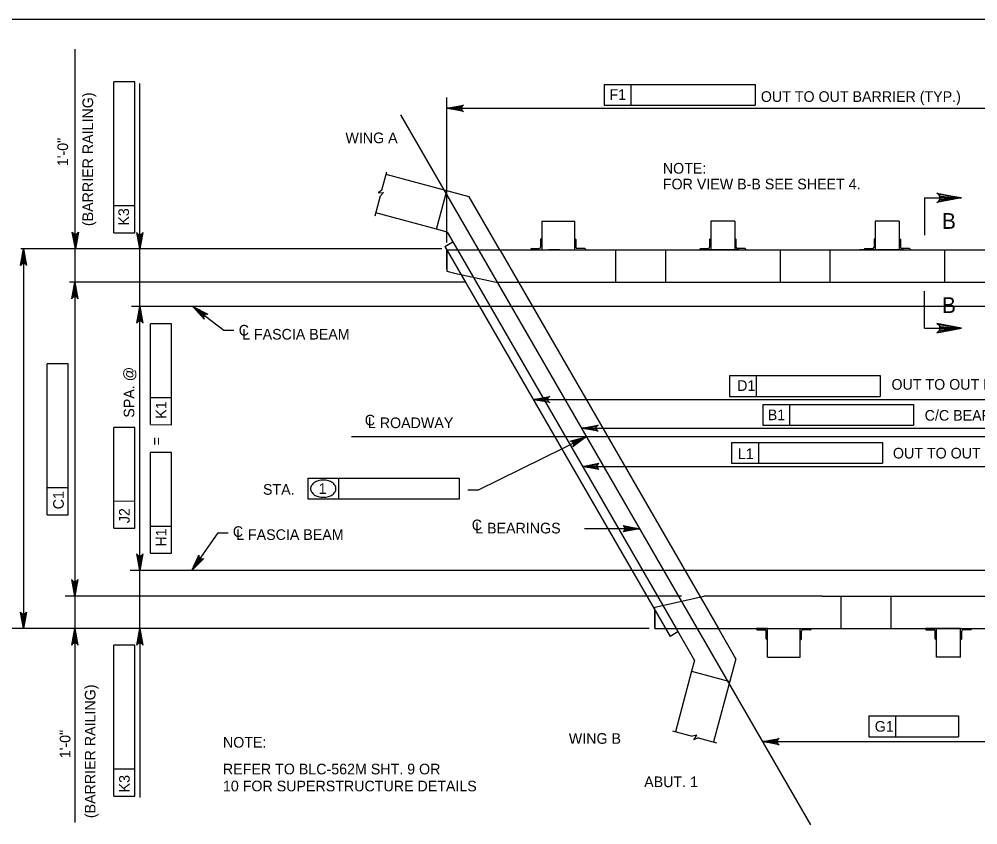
# Model space of a CAD drawing. Extents: x 638263 to 640391, y 293683 to 298655.
# Drawn here: x 638494.1 to 638764.4, y 294035.4 to 294262.5 of the extents above; entities that cross this region are included whole.
import ezdxf

# ---------------------------------------------------------------- set-up
doc = ezdxf.new("R2010")
doc.units = 0
for name, color, linetype in [('2', 7, 'Continuous'), ('3', 7, 'Continuous'), ('4', 7, 'Continuous')]:
    doc.layers.add(name, color=color, linetype=linetype)

msp = doc.modelspace()

# ---------------------------------------------------------------- linework, layer by layer
at = {"layer": '2'}
for p, q in [((638475.46, 294262.46), (639261.46, 294262.46)), ((638621.01, 294212.37), (638597.58, 294218.65)), ((638611.77, 294203.28), (638614.66, 294214.08)), ((638629.64, 294197.43), (638621.01, 294212.37)), ((638749.33, 294212.09), (638749.33, 294201.6)), ((638749.33, 294212.09), (638759.81, 294212.09)), ((638611.77, 294203.28), (638594.69, 294207.86)), ((638614.79, 294202.47), (638611.77, 294203.28)), ((638641.46, 294205.52), (638650.7, 294205.52)), ((638641.46, 294205.52), (638641.46, 294197.43)), ((638650.7, 294205.52), (638650.7, 294197.43)), ((638695.85, 294205.52), (638689.13, 294205.52)), ((638689.13, 294205.52), (638689.13, 294197.43)), ((638695.85, 294205.52), (638695.85, 294197.43)), ((638742.22, 294205.52), (638735.49, 294205.52)), ((638735.49, 294205.52), (638735.49, 294197.43)), ((638742.22, 294205.52), (638742.22, 294197.43)), ((638614.79, 294202.47), (638617.7, 294197.43)), ((638614.17, 294198.38), (638616.41, 294199.67)), ((638614.17, 294198.38), (638677.64, 294088.45)), ((638641.1, 294200.34), (638641.1, 294198.15)), ((638641.28, 294200.52), (638641.46, 294200.52)), ((638641.46, 294200.52), (638641.46, 294197.43)), ((638650.88, 294200.52), (638650.7, 294200.52)), ((638650.7, 294200.52), (638650.7, 294197.43)), ((638651.06, 294200.34), (638651.06, 294198.15)), ((638688.76, 294200.34), (638688.76, 294198.15)), ((638688.95, 294200.52), (638689.13, 294200.52)), ((638689.13, 294200.52), (638689.13, 294197.43)), ((638696.04, 294200.52), (638695.85, 294200.52)), ((638695.85, 294200.52), (638695.85, 294197.43)), ((638696.22, 294200.34), (638696.22, 294198.15)), ((638735.13, 294200.34), (638735.13, 294198.15)), ((638735.31, 294200.52), (638735.49, 294200.52)), ((638735.49, 294200.52), (638735.49, 294197.43)), ((638742.4, 294200.52), (638742.22, 294200.52)), ((638742.22, 294200.52), (638742.22, 294197.43)), ((638742.58, 294200.34), (638742.58, 294198.15)), ((638614.72, 294197.43), (638819.35, 294197.43)), ((638614.72, 294197.43), (638614.72, 294191.4)), ((638614.72, 294192.04), (638614.72, 294197.43)), ((638617.7, 294197.43), (638679.32, 294090.7)), ((638629.64, 294197.43), (638691.26, 294090.7)), ((638638.37, 294197.61), (638638.37, 294197.43)), ((638638.55, 294197.79), (638640.74, 294197.79)), ((638641.46, 294197.43), (638650.7, 294197.43)), ((638646.46, 294197.43), (638643.37, 294197.43)), ((638650.7, 294197.43), (638653.79, 294197.43)), ((638653.61, 294197.79), (638651.43, 294197.79)), ((638653.79, 294197.61), (638653.79, 294197.43)), ((638662.25, 294197.43), (638662.25, 294188.31)), ((638676.32, 294197.43), (638676.32, 294188.31)), ((638686.04, 294197.61), (638686.04, 294197.43)), ((638689.13, 294197.43), (638686.04, 294197.43)), ((638686.22, 294197.79), (638688.4, 294197.79)), ((638697.11, 294197.43), (638687.87, 294197.43)), ((638695.85, 294197.43), (638689.13, 294197.43)), ((638695.85, 294197.43), (638698.95, 294197.43)), ((638698.76, 294197.79), (638696.58, 294197.79)), ((638698.95, 294197.61), (638698.95, 294197.43)), ((638708.66, 294197.43), (638708.66, 294188.31)), ((638722.68, 294197.43), (638722.69, 294188.31)), ((638734.24, 294197.43), (638731.15, 294197.43)), ((638732.4, 294197.61), (638732.4, 294197.43)), ((638735.49, 294197.43), (638732.4, 294197.43)), ((638732.58, 294197.79), (638734.76, 294197.79)), ((638743.47, 294197.43), (638734.24, 294197.43)), ((638742.22, 294197.43), (638735.49, 294197.43)), ((638742.22, 294197.43), (638745.31, 294197.43)), ((638745.13, 294197.79), (638742.95, 294197.79)), ((638743.47, 294197.43), (638746.56, 294197.43)), ((638745.31, 294197.61), (638745.31, 294197.43)), ((638755.02, 294197.43), (638755.02, 294188.31)), ((638614.72, 294191.4), (638616.89, 294190.91)), ((638616.89, 294190.91), (638628.57, 294188.31)), ((638628.57, 294188.31), (638805.49, 294188.31)), ((638749.33, 294175.36), (638749.33, 294185.84)), ((638749.33, 294175.36), (638759.81, 294175.36)), ((638675.53, 294097.22), (638687.2, 294099.82)), ((638720.51, 294099.82), (638687.2, 294099.82)), ((638720.51, 294099.82), (638866.31, 294099.82)), ((638725.89, 294090.7), (638725.89, 294099.82)), ((638739.96, 294090.7), (638739.96, 294099.82)), ((638673.35, 294096.73), (638675.53, 294097.22)), ((638673.35, 294090.7), (638673.35, 294096.73)), ((638673.35, 294095.87), (638673.35, 294090.7)), ((638673.35, 294090.7), (638877.99, 294090.7)), ((638679.87, 294089.75), (638677.64, 294088.45)), ((638679.32, 294090.7), (638684.5, 294081.72)), ((638696.19, 294082.16), (638691.26, 294090.7)), ((638702.01, 294090.52), (638702.01, 294090.7)), ((638705.1, 294090.7), (638702.01, 294090.7)), ((638702.19, 294090.34), (638704.37, 294090.34)), ((638704.74, 294087.79), (638704.74, 294089.97)), ((638705.1, 294090.7), (638714.34, 294090.7)), ((638705.1, 294087.61), (638705.1, 294090.7)), ((638705.1, 294082.61), (638705.1, 294090.7)), ((638714.34, 294090.7), (638717.43, 294090.7)), ((638714.34, 294087.61), (638714.34, 294090.7)), ((638714.34, 294082.61), (638714.34, 294090.7)), ((638714.7, 294087.79), (638714.7, 294089.97)), ((638717.25, 294090.34), (638715.06, 294090.34)), ((638717.43, 294090.52), (638717.43, 294090.7)), ((638749.67, 294090.52), (638749.67, 294090.7)), ((638752.76, 294090.7), (638749.67, 294090.7)), ((638749.85, 294090.34), (638752.04, 294090.34)), ((638752.4, 294087.79), (638752.4, 294089.97)), ((638759.49, 294090.7), (638752.76, 294090.7)), ((638752.76, 294087.61), (638752.76, 294090.7)), ((638752.76, 294082.61), (638752.76, 294090.7)), ((638759.49, 294087.61), (638759.49, 294090.7)), ((638759.49, 294090.7), (638762.58, 294090.7)), ((638759.49, 294082.61), (638759.49, 294090.7)), ((638759.85, 294087.79), (638759.85, 294089.97)), ((638762.4, 294090.34), (638760.22, 294090.34)), ((638762.58, 294090.52), (638762.58, 294090.7)), ((638704.92, 294087.61), (638705.1, 294087.61)), ((638714.52, 294087.61), (638714.34, 294087.61)), ((638752.58, 294087.61), (638752.76, 294087.61)), ((638759.67, 294087.61), (638759.49, 294087.61)), ((638684.5, 294081.72), (638683.69, 294078.7)), ((638696.19, 294082.16), (638689.91, 294058.73)), ((638705.1, 294082.61), (638714.34, 294082.61)), ((638759.49, 294082.61), (638752.76, 294082.61)), ((638683.69, 294078.7), (638679.12, 294061.62)), ((638683.69, 294078.7), (638694.49, 294075.81))]:
    msp.add_line(p, q, dxfattribs=at)
for points in [[(638759.81, 294212.09), (638752.82, 294210.78), (638753.36, 294211.15), (638753.64, 294211.62), (638753.72, 294212.09), (638753.64, 294212.56), (638753.36, 294213.03), (638752.82, 294213.4), (638759.81, 294212.09), (638753.36, 294213.03), (638753.64, 294212.56), (638759.81, 294212.09), (638753.72, 294212.09), (638753.64, 294211.62), (638759.81, 294212.09), (638753.36, 294211.15)], [(638759.81, 294175.36), (638752.82, 294176.67), (638753.36, 294176.3), (638753.64, 294175.83), (638753.72, 294175.36), (638753.64, 294174.89), (638753.36, 294174.42), (638752.82, 294174.05), (638759.81, 294175.36), (638753.36, 294174.42), (638753.64, 294174.89), (638759.81, 294175.36), (638753.72, 294175.36), (638753.64, 294175.83), (638759.81, 294175.36), (638753.36, 294176.3)]]:
    msp.add_lwpolyline(points, dxfattribs=at)
for centre, radius, start, end in [((638640.74, 294198.15), 0.364, 270, 359.9984), ((638641.28, 294200.34), 0.182, 90, 179.9984), ((638650.88, 294200.34), 0.182, 0.0016, 90), ((638651.43, 294198.15), 0.364, 180.0016, 270), ((638688.4, 294198.15), 0.364, 270, 359.9984), ((638688.95, 294200.34), 0.182, 90, 179.9984), ((638696.04, 294200.34), 0.182, 0.0016, 90), ((638696.58, 294198.15), 0.364, 180.0016, 270), ((638734.76, 294198.15), 0.364, 270, 359.9984), ((638735.31, 294200.34), 0.182, 90, 179.9984), ((638742.4, 294200.34), 0.182, 0.0016, 90), ((638742.95, 294198.15), 0.364, 180.0016, 270), ((638638.55, 294197.61), 0.182, 90, 179.9984), ((638653.61, 294197.61), 0.182, 0.0016, 90), ((638686.22, 294197.61), 0.182, 90, 179.9984), ((638698.76, 294197.61), 0.182, 0.0016, 90), ((638732.58, 294197.61), 0.182, 90, 179.9984), ((638745.13, 294197.61), 0.182, 0.0016, 90), ((638702.19, 294090.52), 0.182, 180.0016, 270), ((638704.37, 294089.97), 0.364, 0.0016, 90), ((638715.06, 294089.97), 0.364, 90, 179.9984), ((638717.25, 294090.52), 0.182, 270, 359.9984), ((638749.85, 294090.52), 0.182, 180.0016, 270), ((638752.04, 294089.97), 0.364, 0.0016, 90), ((638760.22, 294089.97), 0.364, 90, 179.9984), ((638762.4, 294090.52), 0.182, 270, 359.9984), ((638704.92, 294087.79), 0.182, 180.0016, 270), ((638714.52, 294087.79), 0.182, 270, 359.9984), ((638752.58, 294087.79), 0.182, 180.0016, 270), ((638759.67, 294087.79), 0.182, 270, 359.9984)]:
    msp.add_arc(centre, radius, start, end, dxfattribs=at)
at = {"layer": '3'}
for p, q in [((638601.68, 294235.51), (638717.23, 294035.38)), ((638596.41, 294214.29), (638597.78, 294219.42)), ((638596.41, 294214.29), (638595.36, 294213.51)), ((638594.46, 294207.02), (638595.96, 294212.62)), ((638595.36, 294213.51), (638596.85, 294213.6)), ((638596.85, 294213.6), (638595.96, 294212.62)), ((638678.28, 294061.85), (638683.88, 294060.34)), ((638685.17, 294060.63), (638683.88, 294060.34)), ((638684.35, 294059.38), (638685.17, 294060.63)), ((638685.55, 294059.9), (638684.35, 294059.38)), ((638685.55, 294059.9), (638690.68, 294058.52))]:
    msp.add_line(p, q, dxfattribs=at)
at = {"layer": '4'}
for p, q in [((638509.84, 294253.99), (638509.84, 294036.06)), ((638526.76, 294244.79), (638520.85, 294244.8)), ((638520.85, 294209.84), (638520.85, 294244.8)), ((638526.76, 294202.27), (638526.76, 294244.79)), ((638528.17, 294203.36), (638528.17, 294244.36)), ((638659.06, 294244.09), (638666.62, 294244.09)), ((638659.06, 294244.09), (638659.06, 294238.19)), ((638666.62, 294244.09), (638666.62, 294238.19)), ((638666.62, 294244.09), (638701.58, 294244.09)), ((638701.58, 294244.09), (638701.58, 294238.19)), ((638614.72, 294199.54), (638614.72, 294240.36)), ((638614.72, 294237.34), (638819.35, 294237.34)), ((638659.06, 294238.19), (638701.58, 294238.19)), ((638520.85, 294202.28), (638520.85, 294209.84)), ((638526.76, 294209.83), (638520.85, 294209.84)), ((638528.17, 294200.53), (638528.17, 294203.36)), ((638520.85, 294202.28), (638526.76, 294202.27)), ((638613.28, 294197.69), (638494.65, 294197.69)), ((638495.38, 294197.69), (638495.38, 294091.4)), ((638528.17, 294090.7), (638528.17, 294197.69)), ((638620.08, 294188.31), (638508.36, 294188.31)), ((638826.19, 294181.46), (638525.77, 294181.46)), ((638543.12, 294181.46), (638551.81, 294174.77)), ((638537.12, 294176.57), (638531.21, 294176.57)), ((638531.21, 294155.73), (638531.21, 294176.57)), ((638537.12, 294148.16), (638537.12, 294176.57)), ((638551.81, 294174.77), (638554.65, 294174.77)), ((638507.95, 294165.28), (638502.05, 294165.28)), ((638502.05, 294130.32), (638502.05, 294165.28)), ((638507.95, 294122.76), (638507.95, 294165.28)), ((638694.36, 294162.01), (638701.92, 294162.01)), ((638694.36, 294162.01), (638694.36, 294156.1)), ((638701.92, 294162.01), (638701.92, 294156.1)), ((638701.92, 294162.01), (638736.88, 294162.01)), ((638736.88, 294162.01), (638736.88, 294156.1)), ((638537.12, 294155.72), (638531.21, 294155.73)), ((638531.21, 294148.17), (638531.21, 294155.73)), ((638639.07, 294155.25), (638840.72, 294155.25)), ((638694.36, 294156.1), (638736.88, 294156.1)), ((638703.74, 294153.88), (638746.26, 294153.88)), ((638703.74, 294153.88), (638703.74, 294147.98)), ((638711.3, 294153.88), (638711.3, 294147.98)), ((638746.26, 294153.88), (638746.26, 294147.98)), ((638526.76, 294147.4), (638520.85, 294147.4)), ((638520.85, 294126.56), (638520.85, 294147.4)), ((638526.76, 294118.99), (638526.76, 294147.4)), ((638531.21, 294148.17), (638537.12, 294148.16)), ((638652.67, 294147.2), (638836.42, 294147.2)), ((638703.74, 294147.98), (638746.26, 294147.98)), ((638587.79, 294144.82), (638889.34, 294144.82)), ((638623.45, 294129.73), (638654.03, 294144.77)), ((638694.99, 294143.17), (638702.55, 294143.17)), ((638694.99, 294143.17), (638694.99, 294137.27)), ((638702.55, 294143.17), (638702.55, 294137.27)), ((638702.55, 294143.17), (638737.51, 294143.17)), ((638737.51, 294143.17), (638737.51, 294137.27)), ((638537.12, 294140.34), (638531.21, 294140.35)), ((638531.21, 294119.5), (638531.21, 294140.35)), ((638537.12, 294111.93), (638537.12, 294140.34)), ((638652.93, 294136.42), (638848.61, 294136.42)), ((638694.99, 294137.27), (638737.51, 294137.27)), ((638575.64, 294127.18), (638575.64, 294133.08)), ((638575.64, 294133.08), (638583.21, 294133.08)), ((638583.21, 294133.08), (638618.16, 294133.08)), ((638584.29, 294127.18), (638584.29, 294133.08)), ((638618.16, 294133.08), (638618.16, 294127.18)), ((638502.05, 294122.76), (638502.05, 294130.32)), ((638507.95, 294130.32), (638502.05, 294130.32)), ((638623.45, 294129.73), (638620.62, 294129.73)), ((638520.85, 294119), (638520.85, 294126.56)), ((638526.76, 294126.55), (638520.85, 294126.56)), ((638618.16, 294127.18), (638575.64, 294127.18)), ((638502.05, 294122.76), (638507.95, 294122.76)), ((638531.21, 294111.94), (638531.21, 294119.5)), ((638537.12, 294119.5), (638531.21, 294119.5)), ((638520.85, 294119), (638526.76, 294118.99)), ((638542.83, 294107.1), (638550.26, 294117.72)), ((638550.26, 294117.72), (638553.09, 294117.72)), ((638669.04, 294118.85), (638653.53, 294118.85)), ((638531.21, 294111.94), (638537.12, 294111.93)), ((638867.19, 294107.1), (638525.47, 294107.1)), ((638680.82, 294099.82), (638507.11, 294099.82)), ((638671.79, 294090.7), (638492, 294090.7)), ((638528.17, 294087.87), (638528.17, 294085.03)), ((638526.76, 294086.01), (638520.85, 294086.02)), ((638520.85, 294051.06), (638520.85, 294086.02)), ((638526.76, 294043.49), (638526.76, 294086.01)), ((638528.17, 294085.03), (638528.17, 294043.08)), ((638733.66, 294066.08), (638741.22, 294066.08)), ((638733.66, 294066.08), (638733.66, 294060.18)), ((638741.22, 294066.08), (638741.22, 294060.18)), ((638741.22, 294066.08), (638758.98, 294066.08)), ((638758.98, 294066.08), (638758.98, 294060.18)), ((638733.66, 294060.18), (638758.98, 294060.18)), ((638703.7, 294058.82), (638887.45, 294058.82)), ((638520.85, 294043.5), (638520.85, 294051.06)), ((638526.76, 294051.05), (638520.85, 294051.06)), ((638520.85, 294043.5), (638526.76, 294043.49))]:
    msp.add_line(p, q, dxfattribs=at)
for points in [[(638614.72, 294237.34), (638619.38, 294238.21), (638619.02, 294237.96), (638618.84, 294237.65), (638618.78, 294237.34), (638618.84, 294237.02), (638619.02, 294236.71), (638619.38, 294236.46), (638614.72, 294237.34), (638619.02, 294236.71), (638618.84, 294237.02), (638614.72, 294237.34), (638618.78, 294237.34), (638618.84, 294237.65), (638614.72, 294237.34), (638619.02, 294237.96)], [(638509.99, 294197.77), (638509.12, 294202.43), (638509.37, 294202.07), (638509.68, 294201.88), (638509.99, 294201.83), (638510.31, 294201.88), (638510.62, 294202.07), (638510.87, 294202.43), (638509.99, 294197.77), (638510.62, 294202.07), (638510.31, 294201.88), (638509.99, 294197.77), (638509.99, 294201.83), (638509.68, 294201.88), (638509.99, 294197.77), (638509.37, 294202.07)], [(638528.17, 294197.69), (638527.3, 294202.35), (638527.55, 294202), (638527.86, 294201.81), (638528.17, 294201.76), (638528.48, 294201.81), (638528.8, 294202), (638529.04, 294202.35), (638528.17, 294197.69), (638528.8, 294202), (638528.48, 294201.81), (638528.17, 294197.69), (638528.17, 294201.76), (638527.86, 294201.81), (638528.17, 294197.69), (638527.55, 294202)], [(638495.38, 294197.69), (638496.26, 294193.03), (638496.01, 294193.39), (638495.7, 294193.58), (638495.38, 294193.63), (638495.07, 294193.58), (638494.76, 294193.39), (638494.51, 294193.03), (638495.38, 294197.69), (638494.76, 294193.39), (638495.07, 294193.58), (638495.38, 294197.69), (638495.38, 294193.63), (638495.7, 294193.58), (638495.38, 294197.69), (638496.01, 294193.39)], [(638509.84, 294188.31), (638510.71, 294183.65), (638510.46, 294184), (638510.15, 294184.19), (638509.84, 294184.24), (638509.53, 294184.19), (638509.21, 294184), (638508.97, 294183.65), (638509.84, 294188.31), (638509.21, 294184), (638509.53, 294184.19), (638509.84, 294188.31), (638509.84, 294184.24), (638510.15, 294184.19), (638509.84, 294188.31), (638510.46, 294184)], [(638528.17, 294181.46), (638529.04, 294176.8), (638528.8, 294177.15), (638528.48, 294177.34), (638528.17, 294177.39), (638527.86, 294177.34), (638527.55, 294177.15), (638527.3, 294176.8), (638528.17, 294181.46), (638527.55, 294177.15), (638527.86, 294177.34), (638528.17, 294181.46), (638528.17, 294177.39), (638528.48, 294177.34), (638528.17, 294181.46), (638528.8, 294177.15)], [(638543.12, 294181.46), (638547.35, 294179.31), (638546.91, 294179.33), (638546.57, 294179.19), (638546.34, 294178.98), (638546.19, 294178.7), (638546.15, 294178.34), (638546.28, 294177.92), (638543.12, 294181.46), (638546.15, 294178.34), (638546.19, 294178.7), (638543.12, 294181.46), (638546.34, 294178.98), (638546.57, 294179.19), (638543.12, 294181.46), (638546.91, 294179.33)], [(638639.07, 294155.25), (638643.73, 294156.13), (638643.37, 294155.88), (638643.19, 294155.57), (638643.13, 294155.25), (638643.19, 294154.94), (638643.37, 294154.63), (638643.73, 294154.38), (638639.07, 294155.25), (638643.37, 294154.63), (638643.19, 294154.94), (638639.07, 294155.25), (638643.13, 294155.25), (638643.19, 294155.57), (638639.07, 294155.25), (638643.37, 294155.88)], [(638652.67, 294147.2), (638657.33, 294148.07), (638656.97, 294147.82), (638656.79, 294147.51), (638656.73, 294147.2), (638656.79, 294146.89), (638656.97, 294146.57), (638657.33, 294146.33), (638652.67, 294147.2), (638656.97, 294146.57), (638656.79, 294146.89), (638652.67, 294147.2), (638656.73, 294147.2), (638656.79, 294147.51), (638652.67, 294147.2), (638656.97, 294147.82)], [(638654.03, 294144.77), (638650.24, 294141.93), (638650.45, 294142.32), (638650.48, 294142.68), (638650.39, 294142.98), (638650.2, 294143.24), (638649.9, 294143.44), (638649.46, 294143.5), (638654.03, 294144.77), (638649.9, 294143.44), (638650.2, 294143.24), (638654.03, 294144.77), (638650.39, 294142.98), (638650.48, 294142.68), (638654.03, 294144.77), (638650.45, 294142.32)], [(638652.93, 294136.42), (638657.59, 294137.29), (638657.23, 294137.05), (638657.04, 294136.73), (638656.99, 294136.42), (638657.04, 294136.11), (638657.23, 294135.8), (638657.59, 294135.55), (638652.93, 294136.42), (638657.23, 294135.8), (638657.04, 294136.11), (638652.93, 294136.42), (638656.99, 294136.42), (638657.04, 294136.73), (638652.93, 294136.42), (638657.23, 294137.05)], [(638669.04, 294118.85), (638664.38, 294117.97), (638664.74, 294118.22), (638664.92, 294118.53), (638664.98, 294118.85), (638664.92, 294119.16), (638664.74, 294119.47), (638664.38, 294119.72), (638669.04, 294118.85), (638664.74, 294119.47), (638664.92, 294119.16), (638669.04, 294118.85), (638664.98, 294118.85), (638664.92, 294118.53), (638669.04, 294118.85), (638664.74, 294118.22)], [(638528.17, 294107.1), (638527.3, 294111.76), (638527.55, 294111.4), (638527.86, 294111.22), (638528.17, 294111.16), (638528.48, 294111.22), (638528.8, 294111.4), (638529.04, 294111.76), (638528.17, 294107.1), (638528.8, 294111.4), (638528.48, 294111.22), (638528.17, 294107.1), (638528.17, 294111.16), (638527.86, 294111.22), (638528.17, 294107.1), (638527.55, 294111.4)], [(638542.83, 294107.1), (638544.79, 294111.42), (638544.79, 294110.98), (638544.94, 294110.65), (638545.16, 294110.43), (638545.45, 294110.3), (638545.81, 294110.27), (638546.22, 294110.42), (638542.83, 294107.1), (638545.81, 294110.27), (638545.45, 294110.3), (638542.83, 294107.1), (638545.16, 294110.43), (638544.94, 294110.65), (638542.83, 294107.1), (638544.79, 294110.98)], [(638509.84, 294099.82), (638508.97, 294104.48), (638509.21, 294104.12), (638509.53, 294103.94), (638509.84, 294103.89), (638510.15, 294103.94), (638510.46, 294104.12), (638510.71, 294104.48), (638509.84, 294099.82), (638510.46, 294104.12), (638510.15, 294103.94), (638509.84, 294099.82), (638509.84, 294103.89), (638509.53, 294103.94), (638509.84, 294099.82), (638509.21, 294104.12)], [(638495.38, 294090.7), (638494.51, 294095.36), (638494.76, 294095), (638495.07, 294094.82), (638495.38, 294094.76), (638495.7, 294094.82), (638496.01, 294095), (638496.26, 294095.36), (638495.38, 294090.7), (638496.01, 294095), (638495.7, 294094.82), (638495.38, 294090.7), (638495.38, 294094.76), (638495.07, 294094.82), (638495.38, 294090.7), (638494.76, 294095)], [(638509.84, 294090.7), (638510.71, 294086.04), (638510.46, 294086.4), (638510.15, 294086.58), (638509.84, 294086.64), (638509.53, 294086.58), (638509.21, 294086.4), (638508.97, 294086.04), (638509.84, 294090.7), (638509.21, 294086.4), (638509.53, 294086.58), (638509.84, 294090.7), (638509.84, 294086.64), (638510.15, 294086.58), (638509.84, 294090.7), (638510.46, 294086.4)], [(638528.17, 294090.7), (638529.04, 294086.04), (638528.8, 294086.4), (638528.48, 294086.58), (638528.17, 294086.64), (638527.86, 294086.58), (638527.55, 294086.4), (638527.3, 294086.04), (638528.17, 294090.7), (638527.55, 294086.4), (638527.86, 294086.58), (638528.17, 294090.7), (638528.17, 294086.64), (638528.48, 294086.58), (638528.17, 294090.7), (638528.8, 294086.4)], [(638703.7, 294058.82), (638708.36, 294059.69), (638708, 294059.44), (638707.81, 294059.13), (638707.76, 294058.82), (638707.81, 294058.51), (638708, 294058.19), (638708.36, 294057.95), (638703.7, 294058.82), (638708, 294058.19), (638707.81, 294058.51), (638703.7, 294058.82), (638707.76, 294058.82), (638707.81, 294059.13), (638703.7, 294058.82), (638708, 294059.44)]]:
    msp.add_lwpolyline(points, dxfattribs=at)
for centre, radius, start, end in [((638577.97, 294130.12), 1.68, 148.5507, 180), ((638578.88, 294129.56), 2.75, 124.109, 148.5507), ((638579.48, 294128.68), 3.82, 105.6708, 124.109), ((638579.88, 294127.28), 5.27, 90, 105.6708), ((638579.88, 294127.28), 5.27, 74.3292, 90), ((638580.27, 294128.68), 3.82, 55.891, 74.3292), ((638580.87, 294129.56), 2.75, 31.4493, 55.891), ((638581.78, 294130.12), 1.68, 0, 31.4493), ((638577.97, 294130.12), 1.68, 180, 211.4493), ((638578.88, 294130.68), 2.75, 211.4493, 235.891), ((638579.48, 294131.56), 3.82, 235.891, 254.3292), ((638579.88, 294132.96), 5.27, 254.3292, 270), ((638579.88, 294132.96), 5.27, 270, 285.6708), ((638580.27, 294131.56), 3.82, 285.6708, 304.109), ((638580.87, 294130.68), 2.75, 304.109, 328.5507), ((638581.78, 294130.12), 1.68, 328.5507, 0)]:
    msp.add_arc(centre, radius, start, end, dxfattribs=at)

# ---------------------------------------------------------------- texts
for s, height, rotation, p in [('(BARRIER RAILING)', 3, 90, (638515, 294204.14)), ('F1', 3, 359.9382, (638660.54, 294239.71)), ('1\'-0"', 3, 90, (638507.93, 294221.03)), ('K3', 3, 89.9382, (638525.11, 294204.26)), ('B', 4.43, 360, (638754.27, 294203.36)), ('SPA. @', 3, 90, (638526.61, 294150.14)), ('D1', 3, 359.9382, (638696.55, 294157.68)), ('K1', 3, 89.9382, (638535.67, 294149.85)), ('B1', 3, 359.9382, (638705.18, 294149.43)), ('=', 3, 90, (638534.34, 294142.37)), ('L1', 3, 359.9382, (638696.73, 294138.47)), ('C1', 3, 89.9382, (638506.72, 294124.31)), ('J2', 3, 89.9382, (638525.31, 294120.39)), ('H1', 3, 89.9382, (638535.67, 294113.79)), ('(BARRIER RAILING)', 3, 90, (638515.66, 294037.26)), ('G1', 3, 359.9382, (638735.33, 294061.63)), ('1\'-0"', 3, 90, (638508.59, 294054.15)), ('K3', 3, 89.9382, (638525.31, 294044.52))]:
    msp.add_text(s, height=height, rotation=rotation, dxfattribs=at).set_placement(p)
for s, height, p in [('OUT TO OUT BARRIER (TYP.)', 3, (638703.22, 294239.14)), ('WING A', 3, (638586.12, 294227.5)), ('NOTE:', 3, (638675.6, 294218.93)), ('FOR VIEW B-B SEE SHEET 4.', 3, (638675.6, 294214.49)), ('B', 4.43, (638754.27, 294179.65)), ('C', 3, (638556.04, 294173.28)), ('L FASCIA BEAM', 3, (638556.98, 294172.15)), ('OUT TO OUT DECKING', 3, (638740.05, 294158.02)), ('C/C BEARINGS', 3, (638749.41, 294149.29)), ('C', 3, (638591.58, 294147.95)), ('L ROADWAY', 3, (638592.46, 294147.19)), ('OUT TO OUT BEAM', 3, (638740.46, 294138.63)), ('STA.', 3, (638562.88, 294128.41)), ('1', 3, (638578.57, 294128.66)), ('C', 3, (638554.38, 294116.53)), ('C', 3, (638621.73, 294118.41)), ('L BEARINGS', 3, (638622.71, 294117.51)), ('L FASCIA BEAM', 3, (638555.3, 294115.67)), ('NOTE:', 3, (638551.59, 294057.14)), ('WING B', 3, (638649.09, 294058.21)), ('REFER TO BLC-562M SHT. 9 OR', 3, (638551.59, 294049.6)), ('10 FOR SUPERSTRUCTURE DETAILS', 3, (638551.59, 294044.82)), ('ABUT. 1', 3, (638670.34, 294046))]:
    msp.add_text(s, height=height, dxfattribs=at).set_placement(p)

doc.saveas('drawing.dxf')
